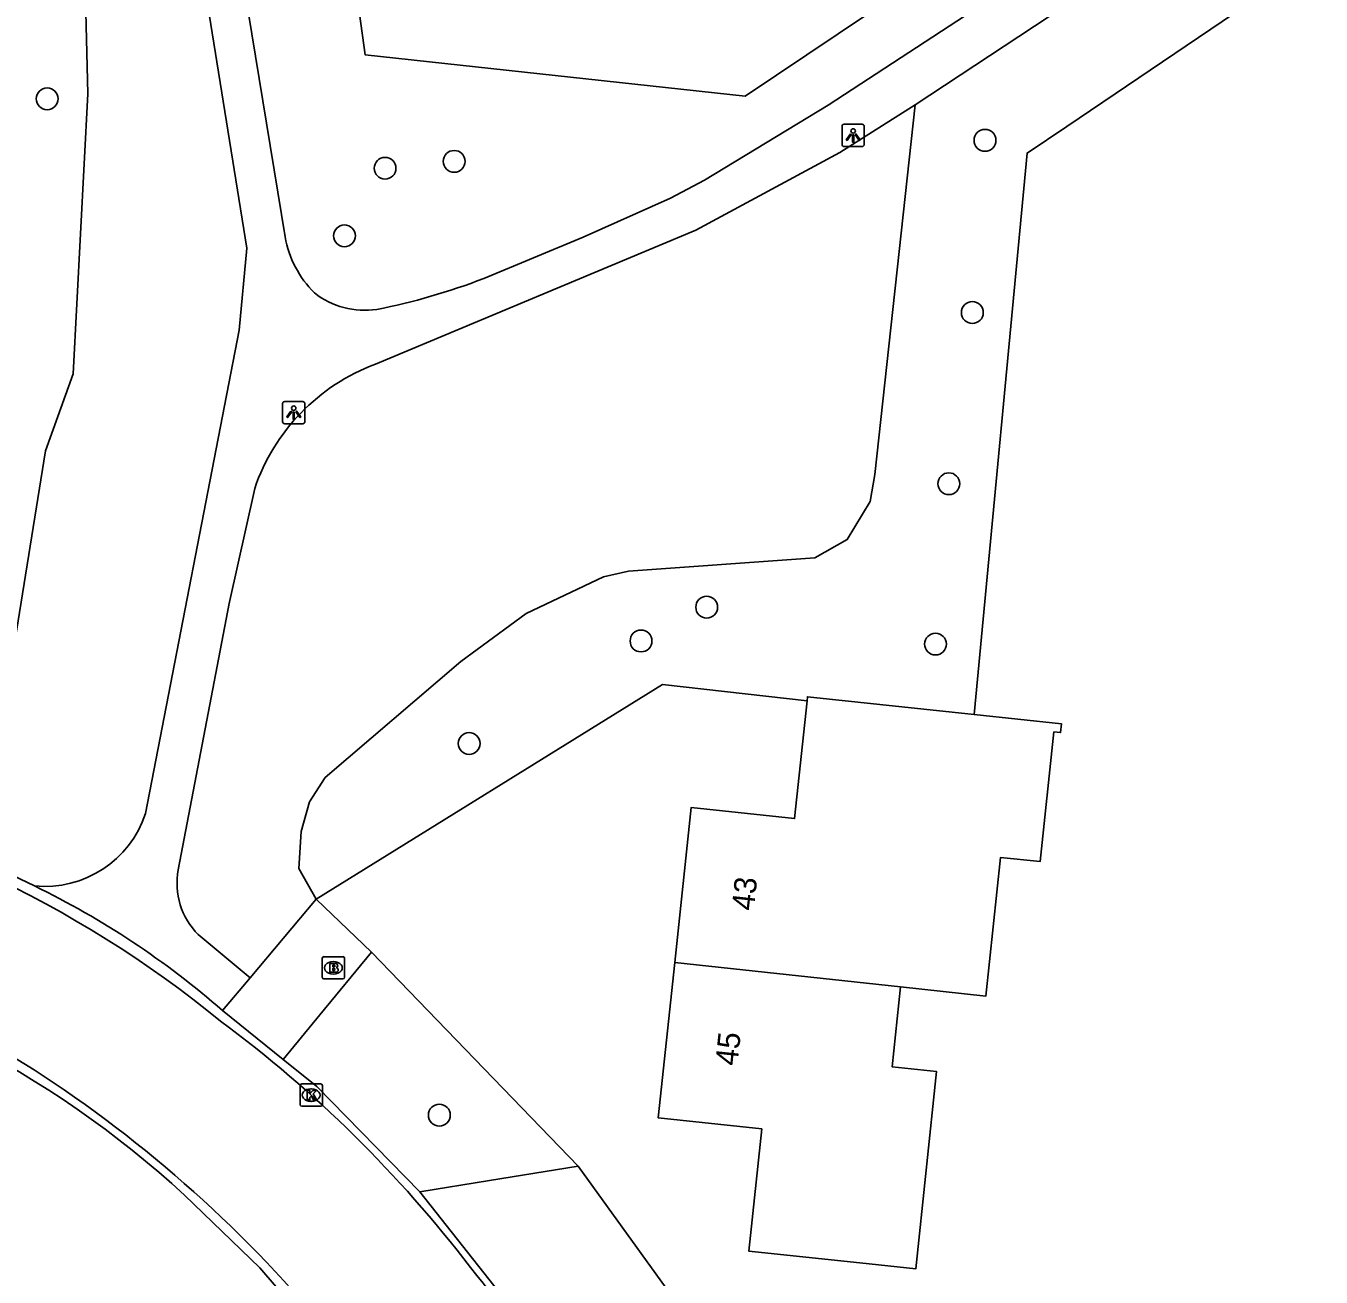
# Model space of a CAD drawing. Extents: x 162157 to 163165, y 378998 to 380775.
# Drawn here: x 162602.7 to 162660.8, y 380369.3 to 380425.3 of the extents above; entities that cross this region are included whole.
import ezdxf

# ---------------------------------------------------------------- set-up
doc = ezdxf.new("R2010")
doc.units = 0
for name, color, linetype in [('IMGEO_Boom', 7, 'Continuous'), ('IMGEO_Brandkraan', 7, 'Continuous'), ('IMGEO_Groenvoorziening', 7, 'Continuous'), ('IMGEO_Kolk', 7, 'Continuous'), ('IMGEO_Lichtpunt', 7, 'Continuous'), ('IMGEO_Pand', 7, 'Continuous'), ('IMGEO_Pand_nummerreeks', 7, 'Continuous'), ('IMGEO_Rijbaan_lokaal_gesloten', 7, 'Continuous'), ('IMGEO_Voetpad_halfverhard', 7, 'Continuous'), ('IMGEO_Voetpad_open', 7, 'Continuous')]:
    doc.layers.add(name, color=color, linetype=linetype)

msp = doc.modelspace()

# ---------------------------------------------------------------- linework, layer by layer
at = {"layer": 'IMGEO_Boom'}
for centre in [(162603.699, 380422.072), (162645.746, 380420.21), (162621.95, 380419.266), (162618.849, 380418.957), (162617.028, 380415.93), (162645.178, 380412.488), (162644.127, 380404.816), (162633.269, 380399.279), (162630.325, 380397.767), (162643.527, 380397.627), (162622.618, 380393.17), (162621.282, 380376.512)]:
    msp.add_circle(centre, 0.489, dxfattribs=at)
at = {"layer": 'IMGEO_Brandkraan'}
for p, q in [((162616.031, 380382.688), (162616.031, 380383.54)), ((162616.106, 380383.614), (162616.958, 380383.614)), ((162617.032, 380383.54), (162617.032, 380382.688)), ((162616.519, 380383.394), (162616.544, 380383.394)), ((162616.958, 380382.614), (162616.106, 380382.614)), ((162616.542, 380382.834), (162616.517, 380382.834))]:
    msp.add_line(p, q, dxfattribs=at)
for points in [[(162616.031, 380382.688), (162616.031, 380383.54)], [(162616.106, 380383.614), (162616.958, 380383.614)], [(162617.032, 380383.54), (162617.032, 380382.688)], [(162616.379, 380383.314), (162616.379, 380382.914), (162616.592, 380382.914)], [(162616.61, 380383.314), (162616.379, 380383.314)], [(162616.558, 380383.233), (162616.504, 380383.233), (162616.504, 380383.157)], [(162616.504, 380383.157), (162616.557, 380383.157)], [(162616.566, 380383.081), (162616.504, 380383.081), (162616.504, 380383)], [(162616.504, 380383), (162616.566, 380383)], [(162616.958, 380382.614), (162616.106, 380382.614)]]:
    msp.add_lwpolyline(points, dxfattribs=at)
for centre, radius, start, end in [((162616.108, 380383.538), 0.0765, 91.55205, 178.44795), ((162616.108, 380383.538), 0.0765, 91.55205, 178.44795), ((162616.956, 380383.538), 0.0765, 1.55205, 88.44795), ((162616.956, 380383.538), 0.0765, 1.55205, 88.44795), ((162616.559, 380383.195), 0.0379, 267.82845, 90.93552), ((162616.567, 380383.04), 0.0404, 269.87594, 90.50774), ((162616.598, 380383.165), 0.251, 268.66757, 293.53466), ((162616.614, 380383.169), 0.145, 59.4692, 91.53667), ((162616.639, 380383.216), 0.0922, 285.51372, 58.15012), ((162616.644, 380383.024), 0.105, 301.31148, 78.98903), ((162616.108, 380382.69), 0.0765, 181.55205, 268.44795), ((162616.108, 380382.69), 0.0765, 181.55205, 268.44795), ((162616.956, 380382.69), 0.0765, 271.55205, 358.44795), ((162616.956, 380382.69), 0.0765, 271.55205, 358.44795)]:
    msp.add_arc(centre, radius, start, end, dxfattribs=at)
for centre, major_axis, ratio, start_param, end_param in [((162616.518, 380383.114), (-0.387, 0.002), 0.722429, 4.712389, 7.853982), ((162616.543, 380383.114), (-0.39, 0.002), 0.717154, 1.570796, 4.712389)]:
    msp.add_ellipse(centre, major_axis=major_axis, ratio=ratio, start_param=start_param, end_param=end_param, dxfattribs=at)
at = {"layer": 'IMGEO_Groenvoorziening'}
for points in [[(162613.427, 380456.794), (162617.964, 380424.039), (162634.993, 380422.187), (162672.345, 380447.227)], [(162602.316, 380456.226), (162603.149, 380451.149), (162602.772, 380449.193), (162602.431, 380448.304), (162601.887, 380447.642), (162601.66, 380446.93), (162601.801, 380446.131), (162602.821, 380443.822), (162602.976, 380442.629), (162602.687, 380441.016), (162602.988, 380436.915), (162604.714, 380430.684), (162605.407, 380427.194), (162605.531, 380422.292), (162604.872, 380409.745), (162603.622, 380406.286), (162602.326, 380398.21), (162601.653, 380397.207), (162600.573, 380396.065), (162599.697, 380395.608), (162598.834, 380395.404), (162597.76, 380395.446)], [(162645.264, 380394.472), (162647.636, 380419.636), (162649.415, 380420.824), (162672.481, 380436.433), (162673.692, 380435.944)], [(162642.619, 380421.799), (162640.804, 380405.233), (162640.601, 380404.014), (162639.572, 380402.312), (162638.112, 380401.5), (162629.759, 380400.89), (162628.642, 380400.636), (162625.176, 380398.998), (162622.243, 380396.84), (162616.161, 380391.646), (162615.463, 380390.555), (162615.095, 380389.221), (162614.98, 380387.571), (162615.756, 380386.185)], [(162615.756, 380386.185), (162631.285, 380395.813), (162637.77, 380395.09)], [(162618.248, 380383.818), (162627.512, 380374.217)]]:
    msp.add_lwpolyline(points, dxfattribs=at)
at = {"layer": 'IMGEO_Kolk'}
for p, q in [((162615.036, 380376.983), (162615.036, 380377.835)), ((162615.111, 380377.909), (162615.963, 380377.909)), ((162615.524, 380377.689), (162615.549, 380377.689)), ((162616.037, 380377.835), (162616.037, 380376.983)), ((162615.547, 380377.129), (162615.522, 380377.129)), ((162615.963, 380376.909), (162615.111, 380376.909))]:
    msp.add_line(p, q, dxfattribs=at)
for points in [[(162615.036, 380376.983), (162615.036, 380377.835)], [(162615.111, 380377.909), (162615.963, 380377.909)], [(162616.037, 380377.835), (162616.037, 380376.983)], [(162615.357, 380377.609), (162615.48, 380377.609), (162615.48, 380377.458), (162615.61, 380377.609), (162615.774, 380377.609), (162615.628, 380377.458), (162615.781, 380377.209), (162615.629, 380377.209), (162615.544, 380377.373), (162615.48, 380377.306), (162615.48, 380377.209), (162615.357, 380377.209), (162615.357, 380377.609)], [(162615.963, 380376.909), (162615.111, 380376.909)]]:
    msp.add_lwpolyline(points, dxfattribs=at)
for centre, start, end in [((162615.113, 380377.833), 91.55205, 178.44795), ((162615.113, 380377.833), 91.55205, 178.44795), ((162615.961, 380377.833), 1.55205, 88.44795), ((162615.961, 380377.833), 1.55205, 88.44795), ((162615.113, 380376.985), 181.55205, 268.44795), ((162615.113, 380376.985), 181.55205, 268.44795), ((162615.961, 380376.985), 271.55205, 358.44795), ((162615.961, 380376.985), 271.55205, 358.44795)]:
    msp.add_arc(centre, 0.0765, start, end, dxfattribs=at)
for centre, major_axis, ratio, start_param, end_param in [((162615.523, 380377.409), (-0.387, 0.002), 0.722429, 4.712389, 7.853982), ((162615.548, 380377.409), (-0.39, 0.002), 0.717154, 1.570796, 4.712389)]:
    msp.add_ellipse(centre, major_axis=major_axis, ratio=ratio, start_param=start_param, end_param=end_param, dxfattribs=at)
at = {"layer": 'IMGEO_Lichtpunt'}
for p, q in [((162639.336, 380420.833), (162639.336, 380420.026)), ((162639.336, 380420.833), (162639.336, 380420.026)), ((162640.238, 380420.928), (162639.43, 380420.928)), ((162640.238, 380420.928), (162639.43, 380420.928)), ((162640.332, 380420.026), (162640.332, 380420.833)), ((162640.332, 380420.026), (162640.332, 380420.833)), ((162639.43, 380419.932), (162640.238, 380419.932)), ((162639.43, 380419.932), (162640.238, 380419.932)), ((162615.159, 380408.501), (162614.351, 380408.501)), ((162615.159, 380408.501), (162614.351, 380408.501)), ((162614.257, 380408.406), (162614.257, 380407.599)), ((162614.257, 380408.406), (162614.257, 380407.599)), ((162615.253, 380407.599), (162615.253, 380408.406)), ((162615.253, 380407.599), (162615.253, 380408.406)), ((162614.351, 380407.505), (162615.159, 380407.505)), ((162614.351, 380407.505), (162615.159, 380407.505))]:
    msp.add_line(p, q, dxfattribs=at)
for points in [[(162639.71, 380420.497), (162639.749, 380420.469), (162639.561, 380420.207), (162639.523, 380420.234), (162639.71, 380420.497)], [(162639.812, 380420.449), (162639.859, 380420.449), (162639.859, 380420.127), (162639.812, 380420.127), (162639.812, 380420.449)], [(162639.922, 380420.469), (162639.96, 380420.496), (162640.147, 380420.234), (162640.108, 380420.206), (162639.922, 380420.469)], [(162614.631, 380408.07), (162614.67, 380408.042), (162614.482, 380407.78), (162614.444, 380407.807), (162614.631, 380408.07)], [(162614.733, 380408.022), (162614.78, 380408.022), (162614.78, 380407.7), (162614.733, 380407.7), (162614.733, 380408.022)], [(162614.843, 380408.042), (162614.881, 380408.069), (162615.068, 380407.807), (162615.029, 380407.779), (162614.843, 380408.042)]]:
    msp.add_lwpolyline(points, dxfattribs=at)
for centre in [(162639.835, 380420.631), (162614.756, 380408.204)]:
    msp.add_circle(centre, 0.0994, dxfattribs=at)
for centre, start, end in [((162639.43, 380420.833), 90, 180), ((162639.43, 380420.833), 90, 180), ((162640.238, 380420.833), 0, 90), ((162640.238, 380420.833), 0, 90), ((162639.43, 380420.026), 180, 270), ((162639.43, 380420.026), 180, 270), ((162640.238, 380420.026), 270, 0), ((162640.238, 380420.026), 270, 360), ((162614.351, 380408.406), 90, 180), ((162614.351, 380408.406), 90, 180), ((162615.159, 380408.406), 0, 90), ((162615.159, 380408.406), 0, 90), ((162614.351, 380407.599), 180, 270), ((162614.351, 380407.599), 180, 270), ((162615.159, 380407.599), 270, 0), ((162615.159, 380407.599), 270, 360)]:
    msp.add_arc(centre, 0.0946, start, end, dxfattribs=at)
at = {"layer": 'IMGEO_Pand'}
for points in [[(162637.77, 380395.09), (162637.788, 380395.263), (162645.264, 380394.472)], [(162631.837, 380383.346), (162632.572, 380390.295), (162637.21, 380389.804), (162637.77, 380395.09)], [(162645.264, 380394.472), (162649.174, 380394.058), (162649.132, 380393.66), (162648.834, 380393.692), (162648.218, 380387.874), (162646.445, 380388.062), (162645.788, 380381.851), (162641.965, 380382.263)], [(162641.965, 380382.263), (162641.585, 380378.669), (162643.576, 380378.459), (162642.64, 380369.62), (162640.132, 380369.885), (162635.159, 380370.411), (162635.739, 380375.896), (162631.1, 380376.387), (162631.837, 380383.346)], [(162641.965, 380382.263), (162631.837, 380383.346)]]:
    msp.add_lwpolyline(points, dxfattribs=at)
at = {"layer": 'IMGEO_Rijbaan_lokaal_gesloten'}
for points in [[(162603.133, 380386.785), (162600.149, 380388.214), (162597.075, 380389.437)], [(162614.28, 380379.01), (162611.565, 380381.197)], [(162620.408, 380373.079), (162615.787, 380377.796), (162614.28, 380379.01)], [(162625.408, 380366.729), (162620.408, 380373.079)], [(162609.857, 380372.928), (162613.229, 380369.661), (162616.988, 380365.303)]]:
    msp.add_lwpolyline(points, dxfattribs=at)
for centre, radius, start, end in [((162579.816, 380341.992), 50.025, 50.73885, 79.59175), ((162586.422, 380352.414), 38.218, 48.86226, 64.0718), ((162581.125, 380344.105), 40.858, 55.1636, 79.35316), ((162579.125, 380339.41), 45.474, 47.48366, 78.4686), ((162577.911, 380335.48), 56.336, 37.37238, 53.43082), ((162572.012, 380330.389), 57.323, 37.33599, 55.51814), ((162579.31, 380334.234), 56.01, 24.58124, 39.25461)]:
    msp.add_arc(centre, radius, start, end, dxfattribs=at)
at = {"layer": 'IMGEO_Voetpad_halfverhard'}
for points in [[(162606.454, 380453.915), (162612.649, 380415.381), (162612.31, 380411.702), (162608.113, 380390.033)], [(162608.308, 380452.932), (162612.041, 380430.089), (162614.367, 380415.88)], [(162623.274, 380414.017), (162627.726, 380415.861), (162631.647, 380417.623), (162633.167, 380418.424), (162638.721, 380421.787), (162672.73, 380443.999)], [(162673.022, 380441.552), (162661.944, 380434.51), (162649.279, 380426.188), (162642.619, 380421.799)], [(162618.417, 380410.171), (162632.786, 380416.179), (162639.241, 380419.667), (162642.619, 380421.799)], [(162609.579, 380387.506), (162611.857, 380399.44), (162613.004, 380404.597)], [(162612.802, 380382.672), (162610.474, 380384.602)]]:
    msp.add_lwpolyline(points, dxfattribs=at)
for centre, radius, start, end in [((162618.994, 380416.706), 4.7, 190.1196, 225.19965), ((162612.866, 380440.948), 28.872, 281.20459, 291.13048), ((162617.953, 380416.277), 3.688, 231.9893, 278.15042), ((162621.577, 380401.687), 9.054, 110.42978, 161.24929), ((162603.589, 380391.528), 4.764, 264.50702, 341.71847), ((162612.771, 380386.9), 3.249, 169.24454, 225.0136)]:
    msp.add_arc(centre, radius, start, end, dxfattribs=at)
at = {"layer": 'IMGEO_Voetpad_open'}
for points in [[(162612.802, 380382.672), (162615.756, 380386.185)], [(162615.756, 380386.185), (162618.248, 380383.818)], [(162614.28, 380379.01), (162615.925, 380381.003), (162618.248, 380383.818)], [(162611.565, 380381.197), (162612.802, 380382.672)], [(162627.512, 380374.217), (162623.53, 380373.579), (162620.408, 380373.079)], [(162627.512, 380374.217), (162632.3, 380367.569)]]:
    msp.add_lwpolyline(points, dxfattribs=at)

# ---------------------------------------------------------------- texts
at = {"layer": 'IMGEO_Pand_nummerreeks'}
for s, rotation, p in [('43', 83.96124, (162635.38, 380385.652)), ('45', 83.9584, (162634.643, 380378.698))]:
    msp.add_text(s, height=1, rotation=rotation, dxfattribs=at).set_placement(p)

doc.saveas('drawing.dxf')
